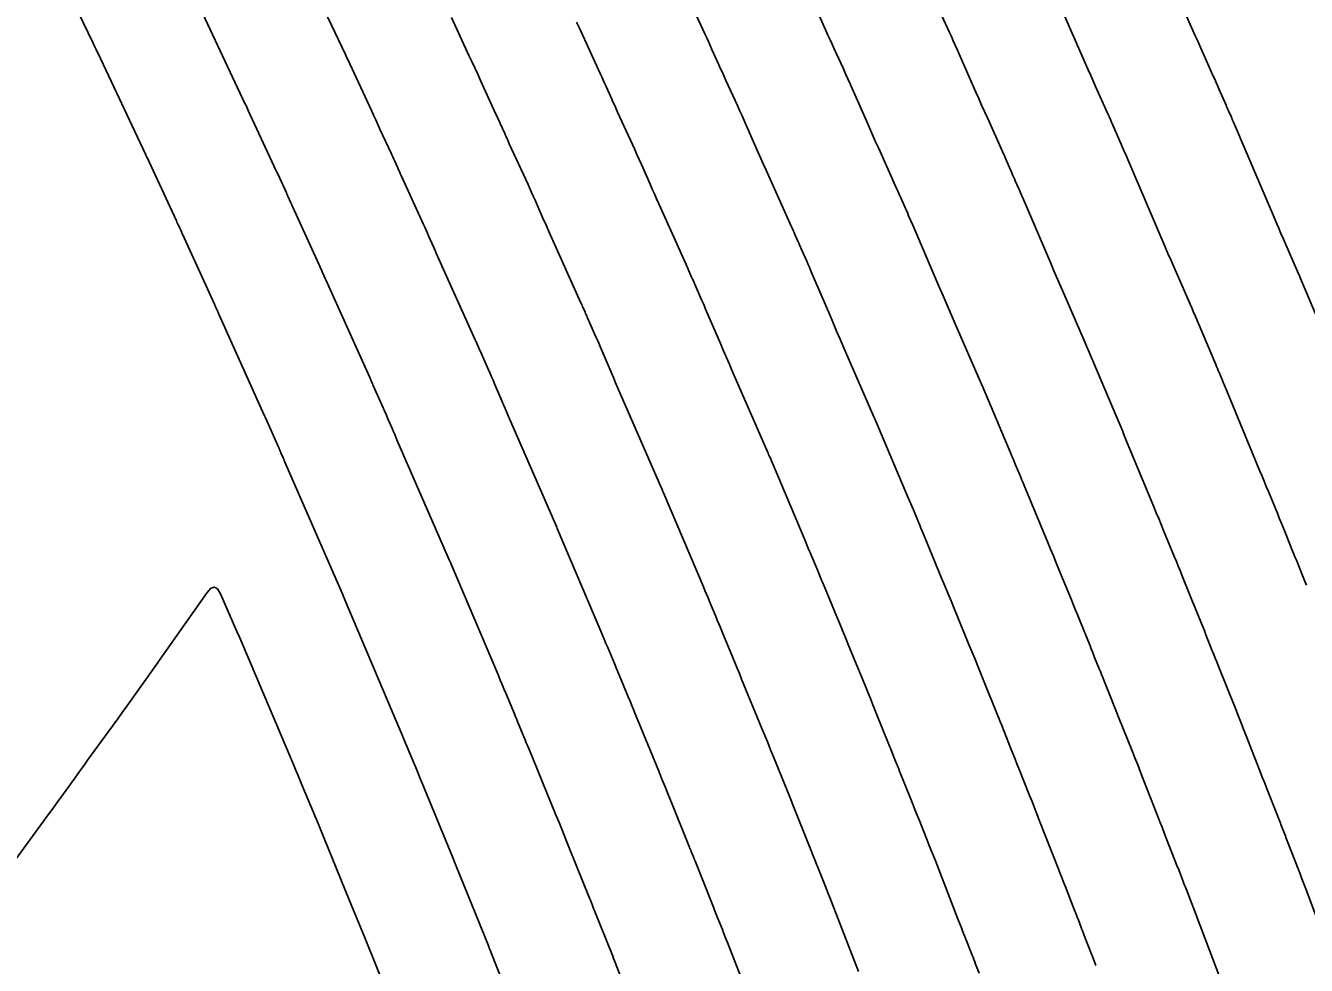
# Model space of a CAD drawing. Extents: x 1098669 to 1198896, y 698679 to 704410.
# Drawn here: x 1106772.74 to 1106807.04, y 699640.99 to 699666.15 of the extents above; entities that cross this region are included whole.
import ezdxf

# ---------------------------------------------------------------- set-up
doc = ezdxf.new("R2010")
doc.units = 0
doc.layers.add('R_Contours', color=7, linetype='Continuous')

msp = doc.modelspace()

# ---------------------------------------------------------------- linework, layer by layer
at = {"layer": 'R_Contours'}
for points in [[(1106792.376, 699639.442), (1106791.536, 699641.601), (1106791.502, 699641.688), (1106791.468, 699641.774), (1106791.433, 699641.861), (1106791.399, 699641.948), (1106791.26, 699642.294), (1106791.226, 699642.38), (1106791.191, 699642.467), (1106791.157, 699642.553), (1106791.122, 699642.64), (1106790.677, 699643.762), (1106790.663, 699643.797), (1106790.649, 699643.831), (1106790.635, 699643.866), (1106790.621, 699643.901), (1106790.565, 699644.039), (1106790.551, 699644.074), (1106790.536, 699644.109), (1106790.522, 699644.143), (1106790.508, 699644.178), (1106790.033, 699645.357), (1106789.949, 699645.566), (1106789.865, 699645.773), (1106789.78, 699645.981), (1106789.695, 699646.189), (1106789.064, 699647.728), (1106789.017, 699647.841), (1106788.971, 699647.954), (1106788.925, 699648.066), (1106788.878, 699648.179), (1106788.689, 699648.636), (1106788.644, 699648.744), (1106788.598, 699648.853), (1106788.553, 699648.962), (1106788.508, 699649.071), (1106788.327, 699649.505), (1106788.282, 699649.614), (1106788.236, 699649.722), (1106788.191, 699649.831), (1106788.145, 699649.939), (1106786.978, 699652.691), (1106786.963, 699652.727), (1106786.939, 699652.784), (1106786.929, 699652.807), (1106785.674, 699655.685), (1106785.628, 699655.791), (1106785.582, 699655.898), (1106785.536, 699656.004), (1106785.491, 699656.111), (1106785.297, 699656.564), (1106785.257, 699656.657), (1106785.217, 699656.75), (1106785.176, 699656.843), (1106785.135, 699656.936), (1106784.911, 699657.442), (1106784.9, 699657.467), (1106784.889, 699657.492), (1106784.878, 699657.517), (1106784.867, 699657.542), (1106784.823, 699657.642), (1106784.813, 699657.667), (1106784.802, 699657.692), (1106784.791, 699657.717), (1106784.779, 699657.742), (1106783.807, 699659.905), (1106783.772, 699659.982), (1106783.738, 699660.059), (1106783.704, 699660.136), (1106783.669, 699660.214), (1106783.533, 699660.523), (1106783.499, 699660.6), (1106783.465, 699660.677), (1106783.43, 699660.754), (1106783.395, 699660.831), (1106782.794, 699662.145), (1106782.771, 699662.194), (1106782.749, 699662.244), (1106782.726, 699662.294), (1106782.704, 699662.343), (1106782.615, 699662.542), (1106782.593, 699662.592), (1106782.57, 699662.641), (1106782.548, 699662.691), (1106782.525, 699662.74), (1106782.23, 699663.385), (1106782.173, 699663.509), (1106782.116, 699663.633), (1106782.058, 699663.757), (1106782.001, 699663.88), (1106781.423, 699665.127), (1106781.402, 699665.173), (1106781.381, 699665.218), (1106781.327, 699665.332), (1106781.306, 699665.377), (1106781.295, 699665.4), (1106780.284, 699667.544)], [(1106790.208, 699667.507), (1106790.931, 699665.932), (1106790.978, 699665.829), (1106791.025, 699665.725), (1106791.072, 699665.621), (1106791.119, 699665.518), (1106791.305, 699665.102), (1106791.351, 699664.998), (1106791.398, 699664.895), (1106791.445, 699664.791), (1106791.493, 699664.688), (1106791.802, 699664.012), (1106791.869, 699663.865), (1106791.935, 699663.717), (1106792.001, 699663.57), (1106792.066, 699663.422), (1106792.358, 699662.759), (1106792.429, 699662.599), (1106792.499, 699662.44), (1106792.571, 699662.28), (1106792.642, 699662.121), (1106793.25, 699660.768), (1106793.273, 699660.717), (1106793.296, 699660.667), (1106793.318, 699660.616), (1106793.34, 699660.565), (1106793.429, 699660.361), (1106793.451, 699660.31), (1106793.473, 699660.259), (1106793.496, 699660.208), (1106793.518, 699660.157), (1106793.658, 699659.843), (1106793.688, 699659.773), (1106793.719, 699659.704), (1106793.749, 699659.634), (1106793.779, 699659.565), (1106794.272, 699658.409), (1106794.364, 699658.193), (1106794.457, 699657.977), (1106794.55, 699657.762), (1106794.644, 699657.546), (1106795.458, 699655.679), (1106795.466, 699655.659), (1106795.482, 699655.623), (1106795.503, 699655.574), (1106795.508, 699655.561), (1106796.378, 699653.509), (1106796.412, 699653.429), (1106796.446, 699653.348), (1106796.48, 699653.267), (1106796.514, 699653.186), (1106796.648, 699652.862), (1106796.682, 699652.781), (1106796.716, 699652.7), (1106796.749, 699652.619), (1106796.783, 699652.538), (1106797.27, 699651.362), (1106797.355, 699651.158), (1106797.439, 699650.954), (1106797.523, 699650.749), (1106797.607, 699650.545), (1106797.983, 699649.63), (1106798.046, 699649.475), (1106798.11, 699649.319), (1106798.173, 699649.163), (1106798.236, 699649.007), (1106798.56, 699648.202), (1106798.587, 699648.136), (1106798.613, 699648.071), (1106798.64, 699648.005), (1106798.667, 699647.939), (1106798.774, 699647.675), (1106798.801, 699647.609), (1106798.827, 699647.543), (1106798.854, 699647.477), (1106798.88, 699647.411), (1106799.133, 699646.774), (1106799.184, 699646.645), (1106799.235, 699646.517), (1106799.286, 699646.389), (1106799.338, 699646.261), (1106799.627, 699645.538), (1106799.692, 699645.375), (1106799.757, 699645.211), (1106799.822, 699645.048), (1106799.886, 699644.884), (1106800.388, 699643.594), (1106800.437, 699643.469), (1106800.486, 699643.343), (1106800.535, 699643.217), (1106800.585, 699643.091), (1106800.838, 699642.446), (1106800.86, 699642.392), (1106800.881, 699642.337), (1106800.902, 699642.283), (1106800.923, 699642.228), (1106801.007, 699642.01), (1106801.027, 699641.956), (1106801.048, 699641.901), (1106801.069, 699641.847), (1106801.091, 699641.793), (1106801.285, 699641.29), (1106801.324, 699641.188), (1106801.363, 699641.086), (1106801.402, 699640.984)], [(1106803.303, 699667.606), (1106804.072, 699665.859), (1106804.127, 699665.736), (1106804.181, 699665.614), (1106804.236, 699665.491), (1106804.291, 699665.368), (1106804.545, 699664.803), (1106804.583, 699664.718), (1106804.621, 699664.633), (1106804.658, 699664.547), (1106804.696, 699664.462), (1106804.885, 699664.026), (1106804.902, 699663.987), (1106804.919, 699663.949), (1106804.936, 699663.911), (1106804.952, 699663.872), (1106805.02, 699663.719), (1106805.037, 699663.681), (1106805.054, 699663.643), (1106805.071, 699663.604), (1106805.087, 699663.566), (1106806.154, 699661.065), (1106806.222, 699660.907), (1106806.289, 699660.75), (1106806.357, 699660.592), (1106806.426, 699660.435), (1106806.829, 699659.509), (1106806.84, 699659.484), (1106806.866, 699659.424), (1106806.881, 699659.387), (1106807.355, 699658.27)], [(1106785.8, 699639.837), (1106785.208, 699641.329), (1106785.197, 699641.357), (1106785.186, 699641.384), (1106785.158, 699641.454), (1106785.141, 699641.495), (1106784.565, 699642.925), (1106784.467, 699643.167), (1106784.369, 699643.41), (1106784.27, 699643.652), (1106784.171, 699643.895), (1106783.36, 699645.87), (1106783.343, 699645.912), (1106783.326, 699645.954), (1106783.308, 699645.995), (1106783.291, 699646.037), (1106783.222, 699646.205), (1106783.187, 699646.289), (1106783.152, 699646.372), (1106782.869, 699647.051), (1106782.816, 699647.178), (1106782.763, 699647.305), (1106782.71, 699647.432), (1106782.656, 699647.559), (1106781.292, 699650.778), (1106781.278, 699650.81), (1106781.246, 699650.885), (1106781.243, 699650.892), (1106779.694, 699654.444), (1106779.68, 699654.478), (1106779.665, 699654.511), (1106779.651, 699654.545), (1106779.636, 699654.579), (1106779.579, 699654.713), (1106779.564, 699654.747), (1106779.55, 699654.781), (1106779.535, 699654.814), (1106779.52, 699654.848), (1106779.173, 699655.631), (1106779.159, 699655.662), (1106779.142, 699655.701), (1106779.132, 699655.724), (1106777.916, 699658.428), (1106777.907, 699658.45), (1106777.897, 699658.472), (1106777.887, 699658.494), (1106777.877, 699658.517), (1106777.838, 699658.606), (1106777.828, 699658.628), (1106777.818, 699658.65), (1106777.808, 699658.672), (1106777.798, 699658.695), (1106776.995, 699660.45), (1106776.983, 699660.477), (1106776.97, 699660.504), (1106776.94, 699660.572), (1106776.928, 699660.599), (1106776.921, 699660.613), (1106776.841, 699660.789), (1106776.825, 699660.823), (1106776.809, 699660.857), (1106776.794, 699660.89), (1106776.778, 699660.924), (1106775.983, 699662.639), (1106775.972, 699662.662), (1106775.95, 699662.709), (1106774.67, 699665.425), (1106774.649, 699665.469), (1106774.628, 699665.513), (1106774.576, 699665.623), (1106774.545, 699665.688), (1106774.16, 699666.493)], [(1106777.477, 699666.485), (1106778.623, 699664.055), (1106778.643, 699664.012), (1106778.683, 699663.926), (1106778.703, 699663.883), (1106779.39, 699662.402), (1106779.426, 699662.324), (1106779.462, 699662.245), (1106779.499, 699662.166), (1106779.535, 699662.087), (1106779.723, 699661.676), (1106779.738, 699661.645), (1106779.752, 699661.613), (1106779.766, 699661.582), (1106779.781, 699661.55), (1106779.837, 699661.424), (1106779.851, 699661.392), (1106779.866, 699661.36), (1106779.88, 699661.329), (1106779.894, 699661.297), (1106780.596, 699659.763), (1106780.619, 699659.713), (1106780.641, 699659.664), (1106780.664, 699659.614), (1106780.686, 699659.564), (1106780.773, 699659.365), (1106780.795, 699659.315), (1106780.817, 699659.266), (1106780.839, 699659.216), (1106780.862, 699659.166), (1106781.956, 699656.733), (1106781.963, 699656.717), (1106781.97, 699656.7), (1106781.977, 699656.684), (1106781.985, 699656.668), (1106782.013, 699656.602), (1106782.027, 699656.569), (1106782.042, 699656.537), (1106782.322, 699655.905), (1106782.353, 699655.835), (1106782.383, 699655.765), (1106782.414, 699655.695), (1106782.444, 699655.625), (1106782.563, 699655.345), (1106782.593, 699655.274), (1106782.624, 699655.204), (1106782.654, 699655.134), (1106782.684, 699655.064), (1106784.086, 699651.85), (1106784.095, 699651.829), (1106784.123, 699651.764), (1106784.135, 699651.734), (1106785.401, 699648.749), (1106785.45, 699648.631), (1106785.5, 699648.514), (1106785.549, 699648.396), (1106785.598, 699648.278), (1106785.828, 699647.725), (1106785.861, 699647.648), (1106785.893, 699647.571), (1106785.925, 699647.494), (1106785.957, 699647.417), (1106786.085, 699647.108), (1106786.117, 699647.031), (1106786.148, 699646.954), (1106786.18, 699646.876), (1106786.212, 699646.799), (1106786.933, 699645.042), (1106787.025, 699644.817), (1106787.117, 699644.592), (1106787.208, 699644.366), (1106787.299, 699644.141), (1106787.825, 699642.837), (1106787.844, 699642.788), (1106787.864, 699642.74), (1106787.903, 699642.643), (1106787.913, 699642.618), (1106787.923, 699642.594), (1106787.933, 699642.57), (1106787.942, 699642.545), (1106788.461, 699641.238), (1106788.485, 699641.177), (1106788.51, 699641.116), (1106788.534, 699641.055), (1106788.558, 699640.994), (1106788.656, 699640.751)], [(1106795.047, 699640.826), (1106794.319, 699642.695), (1106794.275, 699642.808), (1106794.231, 699642.92), (1106794.186, 699643.032), (1106794.142, 699643.144), (1106793.962, 699643.593), (1106793.917, 699643.705), (1106793.872, 699643.817), (1106793.828, 699643.929), (1106793.783, 699644.041), (1106793.411, 699644.978), (1106793.393, 699645.024), (1106793.375, 699645.069), (1106793.357, 699645.114), (1106793.339, 699645.159), (1106793.265, 699645.339), (1106793.247, 699645.384), (1106793.229, 699645.429), (1106793.211, 699645.474), (1106793.192, 699645.52), (1106792.768, 699646.574), (1106792.691, 699646.765), (1106792.613, 699646.955), (1106792.536, 699647.146), (1106792.458, 699647.336), (1106791.915, 699648.658), (1106791.855, 699648.806), (1106791.794, 699648.954), (1106791.733, 699649.101), (1106791.672, 699649.249), (1106791.387, 699649.936), (1106791.345, 699650.036), (1106791.304, 699650.135), (1106791.263, 699650.235), (1106791.221, 699650.334), (1106791.056, 699650.732), (1106791.014, 699650.831), (1106790.973, 699650.931), (1106790.931, 699651.03), (1106790.889, 699651.129), (1106789.822, 699653.648), (1106789.808, 699653.681), (1106789.785, 699653.734), (1106789.773, 699653.761), (1106789.772, 699653.765), (1106788.664, 699656.305), (1106788.602, 699656.448), (1106788.54, 699656.591), (1106788.479, 699656.734), (1106788.418, 699656.877), (1106788.124, 699657.564), (1106788.088, 699657.649), (1106788.051, 699657.735), (1106788.014, 699657.82), (1106787.976, 699657.905), (1106787.78, 699658.347), (1106787.765, 699658.381), (1106787.75, 699658.414), (1106787.736, 699658.448), (1106787.721, 699658.482), (1106787.662, 699658.616), (1106787.648, 699658.65), (1106787.633, 699658.684), (1106787.618, 699658.717), (1106787.603, 699658.751), (1106786.752, 699660.644), (1106786.705, 699660.748), (1106786.658, 699660.853), (1106786.612, 699660.957), (1106786.566, 699661.062), (1106786.381, 699661.481), (1106786.335, 699661.586), (1106786.288, 699661.69), (1106786.241, 699661.795), (1106786.194, 699661.899), (1106785.693, 699662.992), (1106785.663, 699663.06), (1106785.632, 699663.128), (1106785.601, 699663.195), (1106785.571, 699663.263), (1106785.45, 699663.534), (1106785.419, 699663.602), (1106785.389, 699663.669), (1106785.358, 699663.737), (1106785.327, 699663.804), (1106784.924, 699664.683), (1106784.846, 699664.852), (1106784.769, 699665.021), (1106784.691, 699665.19), (1106784.613, 699665.358), (1106784.143, 699666.371)], [(1106793.953, 699666.509), (1106794.172, 699666.022), (1106794.226, 699665.9), (1106794.281, 699665.778), (1106794.337, 699665.657), (1106794.392, 699665.535), (1106794.64, 699664.993), (1106794.7, 699664.862), (1106794.759, 699664.731), (1106794.818, 699664.599), (1106794.876, 699664.468), (1106795.254, 699663.608), (1106795.337, 699663.42), (1106795.42, 699663.233), (1106795.503, 699663.046), (1106795.587, 699662.86), (1106796.074, 699661.777), (1106796.101, 699661.718), (1106796.127, 699661.658), (1106796.153, 699661.599), (1106796.179, 699661.539), (1106796.283, 699661.301), (1106796.309, 699661.241), (1106796.335, 699661.182), (1106796.361, 699661.122), (1106796.387, 699661.063), (1106796.498, 699660.812), (1106796.525, 699660.75), (1106796.552, 699660.689), (1106796.579, 699660.627), (1106796.606, 699660.565), (1106797.199, 699659.175), (1106797.307, 699658.922), (1106797.415, 699658.67), (1106797.524, 699658.418), (1106797.634, 699658.167), (1106798.301, 699656.637), (1106798.311, 699656.613), (1106798.326, 699656.577), (1106798.349, 699656.523), (1106798.352, 699656.517), (1106799.122, 699654.7), (1106799.152, 699654.628), (1106799.182, 699654.556), (1106799.212, 699654.485), (1106799.242, 699654.413), (1106799.362, 699654.126), (1106799.392, 699654.054), (1106799.422, 699653.982), (1106799.451, 699653.91), (1106799.481, 699653.839), (1106800.112, 699652.316), (1106800.187, 699652.135), (1106800.262, 699651.954), (1106800.337, 699651.772), (1106800.411, 699651.591), (1106800.745, 699650.778), (1106800.802, 699650.639), (1106800.858, 699650.501), (1106800.914, 699650.362), (1106800.97, 699650.223), (1106801.244, 699649.544), (1106801.275, 699649.467), (1106801.306, 699649.391), (1106801.337, 699649.315), (1106801.368, 699649.239), (1106801.492, 699648.934), (1106801.523, 699648.857), (1106801.553, 699648.781), (1106801.584, 699648.704), (1106801.614, 699648.628), (1106801.826, 699648.096), (1106801.871, 699647.981), (1106801.917, 699647.867), (1106801.962, 699647.753), (1106802.008, 699647.639), (1106802.37, 699646.735), (1106802.445, 699646.546), (1106802.52, 699646.357), (1106802.595, 699646.168), (1106802.669, 699645.979), (1106803.058, 699644.978), (1106803.115, 699644.833), (1106803.172, 699644.688), (1106803.229, 699644.543), (1106803.286, 699644.398), (1106803.59, 699643.625), (1106803.609, 699643.576), (1106803.628, 699643.527), (1106803.646, 699643.478), (1106803.665, 699643.43), (1106803.74, 699643.234), (1106803.759, 699643.186), (1106803.778, 699643.137), (1106803.796, 699643.088), (1106803.815, 699643.039), (1106804.051, 699642.432), (1106804.096, 699642.314), (1106804.141, 699642.196), (1106804.186, 699642.078), (1106804.23, 699641.961), (1106804.914, 699640.146)], [(1106807.603, 699641.49), (1106807.02, 699643.039), (1106806.969, 699643.173), (1106806.919, 699643.306), (1106806.868, 699643.44), (1106806.816, 699643.573), (1106806.54, 699644.286), (1106806.523, 699644.329), (1106806.507, 699644.372), (1106806.49, 699644.415), (1106806.474, 699644.459), (1106806.407, 699644.631), (1106806.391, 699644.674), (1106806.374, 699644.717), (1106806.357, 699644.76), (1106806.341, 699644.803), (1106805.986, 699645.704), (1106805.922, 699645.869), (1106805.857, 699646.033), (1106805.793, 699646.198), (1106805.729, 699646.362), (1106805.428, 699647.136), (1106805.356, 699647.319), (1106805.284, 699647.503), (1106805.211, 699647.686), (1106805.138, 699647.869), (1106804.678, 699649.017), (1106804.638, 699649.117), (1106804.598, 699649.217), (1106804.558, 699649.317), (1106804.518, 699649.418), (1106804.349, 699649.844), (1106804.314, 699649.931), (1106804.279, 699650.018), (1106804.244, 699650.105), (1106804.209, 699650.192), (1106804.068, 699650.538), (1106804.033, 699650.625), (1106803.998, 699650.712), (1106803.963, 699650.798), (1106803.928, 699650.885), (1106803.704, 699651.44), (1106803.655, 699651.561), (1106803.606, 699651.682), (1106803.557, 699651.804), (1106803.507, 699651.925), (1106803.215, 699652.636), (1106803.15, 699652.795), (1106803.085, 699652.954), (1106803.019, 699653.112), (1106802.954, 699653.271), (1106802.179, 699655.139), (1106802.153, 699655.202), (1106802.127, 699655.264), (1106802.101, 699655.327), (1106802.075, 699655.39), (1106801.971, 699655.64), (1106801.945, 699655.702), (1106801.919, 699655.765), (1106801.893, 699655.827), (1106801.866, 699655.89), (1106801.195, 699657.474), (1106801.186, 699657.495), (1106801.17, 699657.531), (1106801.152, 699657.574), (1106801.144, 699657.594), (1106800.567, 699658.917), (1106800.47, 699659.14), (1106800.373, 699659.363), (1106800.277, 699659.587), (1106800.182, 699659.81), (1106799.433, 699661.565), (1106799.41, 699661.619), (1106799.386, 699661.673), (1106799.363, 699661.727), (1106799.339, 699661.781), (1106799.243, 699661.996), (1106799.22, 699662.05), (1106799.196, 699662.104), (1106799.172, 699662.158), (1106799.149, 699662.212), (1106799.018, 699662.513), (1106798.988, 699662.582), (1106798.958, 699662.65), (1106798.928, 699662.718), (1106798.898, 699662.786), (1106798.495, 699663.682), (1106798.417, 699663.854), (1106798.34, 699664.027), (1106798.264, 699664.199), (1106798.188, 699664.372), (1106797.685, 699665.514), (1106797.634, 699665.629), (1106797.583, 699665.744), (1106797.531, 699665.859), (1106797.479, 699665.974), (1106797.269, 699666.432)], [(1106800.494, 699666.56), (1106801.13, 699665.116), (1106801.195, 699664.968), (1106801.261, 699664.82), (1106801.327, 699664.673), (1106801.393, 699664.525), (1106801.721, 699663.794), (1106801.756, 699663.718), (1106801.79, 699663.641), (1106801.823, 699663.565), (1106801.857, 699663.488), (1106802.017, 699663.119), (1106802.037, 699663.073), (1106802.057, 699663.026), (1106802.078, 699662.98), (1106802.098, 699662.934), (1106802.18, 699662.75), (1106802.2, 699662.704), (1106802.22, 699662.658), (1106802.24, 699662.612), (1106802.26, 699662.566), (1106803.168, 699660.437), (1106803.249, 699660.247), (1106803.331, 699660.056), (1106803.414, 699659.866), (1106803.496, 699659.676), (1106803.986, 699658.552), (1106803.996, 699658.529), (1106804.019, 699658.475), (1106804.038, 699658.43), (1106804.611, 699657.08), (1106804.633, 699657.027), (1106804.655, 699656.973), (1106804.678, 699656.92), (1106804.7, 699656.867), (1106804.789, 699656.653), (1106804.811, 699656.6), (1106804.833, 699656.547), (1106804.855, 699656.493), (1106804.877, 699656.44), (1106805.795, 699654.226), (1106805.851, 699654.09), (1106805.908, 699653.954), (1106805.964, 699653.818), (1106806.02, 699653.682), (1106806.27, 699653.072), (1106806.312, 699652.968), (1106806.355, 699652.864), (1106806.397, 699652.76), (1106806.439, 699652.656), (1106806.612, 699652.227), (1106806.651, 699652.129), (1106806.69, 699652.032), (1106806.73, 699651.935), (1106806.769, 699651.838), (1106806.936, 699651.427), (1106806.971, 699651.342), (1106807.006, 699651.256), (1106807.04, 699651.17)], [(1106787.496, 699666.248), (1106787.57, 699666.087), (1106788.129, 699664.868), (1106788.168, 699664.783), (1106788.207, 699664.697), (1106788.246, 699664.611), (1106788.284, 699664.526), (1106788.438, 699664.183), (1106788.476, 699664.097), (1106788.515, 699664.011), (1106788.554, 699663.926), (1106788.593, 699663.84), (1106788.992, 699662.967), (1106789.052, 699662.836), (1106789.112, 699662.704), (1106789.171, 699662.572), (1106789.229, 699662.44), (1106789.462, 699661.911), (1106789.52, 699661.778), (1106789.579, 699661.646), (1106789.638, 699661.514), (1106789.697, 699661.382), (1106790.427, 699659.759), (1106790.446, 699659.717), (1106790.464, 699659.675), (1106790.483, 699659.633), (1106790.501, 699659.591), (1106790.575, 699659.421), (1106790.593, 699659.379), (1106790.612, 699659.337), (1106790.63, 699659.294), (1106790.649, 699659.252), (1106790.817, 699658.874), (1106790.851, 699658.797), (1106790.885, 699658.719), (1106790.918, 699658.642), (1106790.951, 699658.564), (1106791.345, 699657.643), (1106791.421, 699657.463), (1106791.499, 699657.284), (1106791.576, 699657.105), (1106791.654, 699656.926), (1106792.615, 699654.722), (1106792.622, 699654.705), (1106792.636, 699654.671), (1106792.659, 699654.619), (1106792.665, 699654.604), (1106793.633, 699652.319), (1106793.671, 699652.229), (1106793.709, 699652.139), (1106793.747, 699652.049), (1106793.785, 699651.959), (1106793.935, 699651.598), (1106793.973, 699651.508), (1106794.01, 699651.418), (1106794.047, 699651.327), (1106794.085, 699651.237), (1106794.465, 699650.32), (1106794.541, 699650.137), (1106794.617, 699649.954), (1106794.692, 699649.77), (1106794.767, 699649.587), (1106795.22, 699648.483), (1106795.291, 699648.31), (1106795.362, 699648.137), (1106795.432, 699647.964), (1106795.502, 699647.79), (1106795.876, 699646.861), (1106795.899, 699646.805), (1106795.921, 699646.75), (1106795.944, 699646.694), (1106795.966, 699646.639), (1106796.056, 699646.417), (1106796.079, 699646.362), (1106796.101, 699646.306), (1106796.123, 699646.251), (1106796.146, 699646.195), (1106796.444, 699645.442), (1106796.499, 699645.305), (1106796.554, 699645.167), (1106796.609, 699645.029), (1106796.664, 699644.892), (1106796.884, 699644.341), (1106796.939, 699644.204), (1106796.994, 699644.066), (1106797.048, 699643.928), (1106797.102, 699643.79), (1106797.717, 699642.21), (1106797.759, 699642.104), (1106797.8, 699641.998), (1106797.842, 699641.891), (1106797.884, 699641.785), (1106798.087, 699641.267), (1106798.111, 699641.207), (1106798.134, 699641.147), (1106798.158, 699641.087), (1106798.181, 699641.027), (1106798.273, 699640.786)], [(1106782.457, 699640.154), (1106781.831, 699641.708), (1106781.726, 699641.968), (1106781.62, 699642.228), (1106781.514, 699642.488), (1106781.408, 699642.747), (1106780.508, 699644.94), (1106780.498, 699644.967), (1106780.476, 699645.02), (1106780.141, 699645.824), (1106780.084, 699645.961), (1106780.027, 699646.097), (1106779.969, 699646.233), (1106779.912, 699646.369), (1106778.449, 699649.821), (1106778.434, 699649.855), (1106778.4, 699649.935), (1106777.96, 699650.943), (1106777.883, 699651.072), (1106777.798, 699651.12), (1106777.704, 699651.09), (1106777.603, 699650.979), (1106776.407, 699649.28), (1106776.378, 699649.24), (1106776.341, 699649.187), (1106776.326, 699649.166), (1106776.291, 699649.117), (1106776.286, 699649.11), (1106775.448, 699647.928), (1106775.327, 699647.759), (1106775.206, 699647.59), (1106775.084, 699647.421), (1106774.962, 699647.253), (1106774.401, 699646.483), (1106774.315, 699646.364), (1106774.228, 699646.244), (1106774.142, 699646.124), (1106774.055, 699646.005), (1106773.711, 699645.525), (1106773.625, 699645.405), (1106773.538, 699645.286), (1106773.451, 699645.167), (1106773.364, 699645.047), (1106772.26, 699643.542)]]:
    msp.add_lwpolyline(points, dxfattribs=at)

doc.saveas('drawing.dxf')
